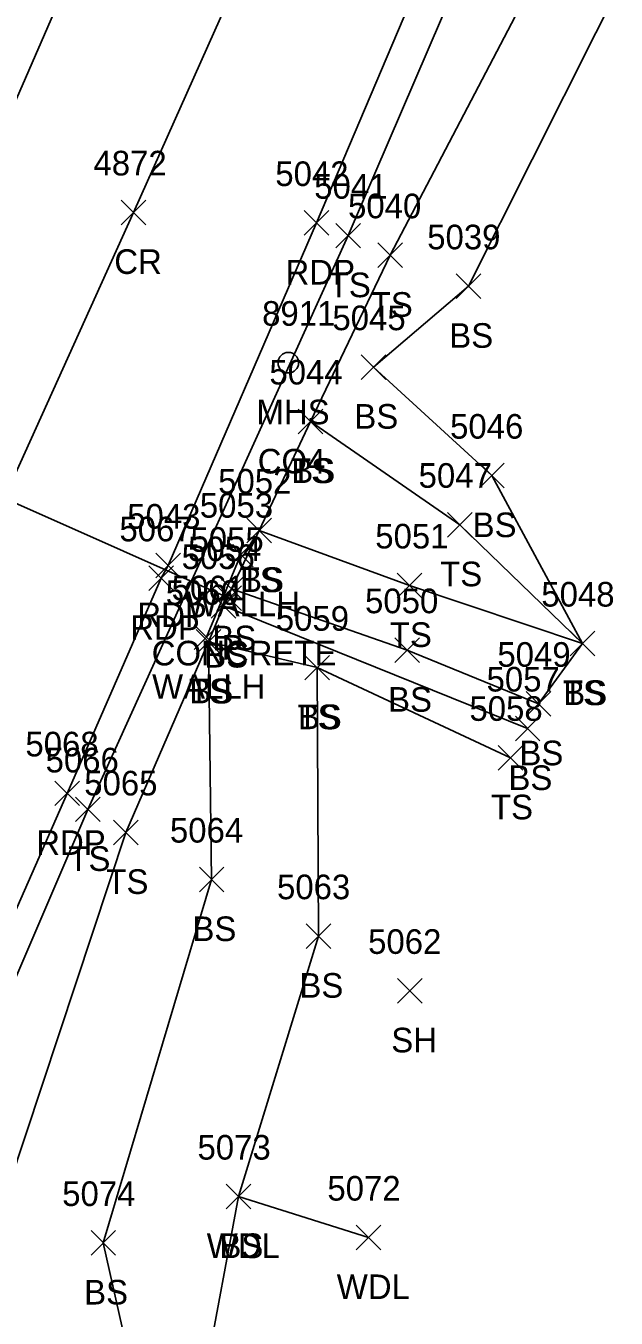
# Model space of a CAD drawing. Extents: x 1678863 to 1683592, y 407783 to 418211.
# Drawn here: x 1680114.6 to 1680162.6, y 412091.8 to 412196.8 of the extents above; entities that cross this region are included whole.
import ezdxf

# ---------------------------------------------------------------- set-up
doc = ezdxf.new("R2010")
doc.units = 0
for name, color, linetype in [('D_A', 7, 'Continuous'), ('D_C', 7, 'Continuous'), ('D_I', 7, 'Continuous'), ('D_TIC', 7, 'Continuous'), ('DCP', 7, 'Continuous'), ('DHW', 7, 'Continuous'), ('L_A', 7, 'Continuous'), ('L_I', 7, 'Continuous'), ('L_TIC', 7, 'Continuous'), ('LAWA', 7, 'Continuous'), ('LELB', 7, 'Continuous'), ('P_A', 7, 'Continuous'), ('P_I', 7, 'Continuous'), ('P_TIC', 7, 'Continuous'), ('PET', 7, 'Continuous'), ('PRC', 7, 'Continuous'), ('U_A', 7, 'Continuous'), ('U_C', 7, 'Continuous'), ('U_I', 7, 'Continuous'), ('USMH', 7, 'Continuous')]:
    doc.layers.add(name, color=color, linetype=linetype)

msp = doc.modelspace()

# ---------------------------------------------------------------- linework, layer by layer
at = {"layer": 'D_TIC'}
for points in [[(1680131.07, 412152.8), (1680133.07, 412154.8)], [(1680133.07, 412152.8), (1680131.07, 412154.8)], [(1680130.12, 412149.27), (1680132.12, 412151.27)], [(1680132.12, 412149.27), (1680130.12, 412151.27)], [(1680128.27, 412146.09), (1680130.27, 412148.09)], [(1680130.27, 412146.09), (1680128.27, 412148.09)]]:
    msp.add_lwpolyline(points, dxfattribs=at)
at = {"layer": 'DCP'}
msp.add_lwpolyline([(1680096.76, 412165.53), (1680131.12, 412150.27)], dxfattribs=at)
at = {"layer": 'DHW'}
msp.add_lwpolyline([(1680132.07, 412153.8), (1680129.27, 412147.09)], dxfattribs=at)
at = {"layer": 'L_TIC'}
for points in [[(1680139.8, 412178.71), (1680141.8, 412180.71)], [(1680141.8, 412178.71), (1680139.8, 412180.71)], [(1680143.21, 412177.12), (1680145.21, 412179.12)], [(1680145.21, 412177.12), (1680143.21, 412179.12)], [(1680149.56, 412174.6), (1680151.56, 412176.6)], [(1680151.56, 412174.6), (1680149.56, 412176.6)], [(1680141.85, 412168.03), (1680143.85, 412170.03)], [(1680143.85, 412168.03), (1680141.85, 412170.03)], [(1680136.73, 412163.62), (1680138.73, 412165.62)], [(1680138.73, 412163.62), (1680136.73, 412165.62)], [(1680136.73, 412163.62), (1680138.73, 412165.62)], [(1680138.73, 412163.62), (1680136.73, 412165.62)], [(1680151.46, 412159.22), (1680153.46, 412161.22)], [(1680153.46, 412159.22), (1680151.46, 412161.22)], [(1680132.57, 412154.76), (1680134.57, 412156.76)], [(1680134.57, 412154.76), (1680132.57, 412156.76)], [(1680132.57, 412154.76), (1680134.57, 412156.76)], [(1680134.57, 412154.76), (1680132.57, 412156.76)], [(1680148.85, 412155.23), (1680150.85, 412157.23)], [(1680150.85, 412155.23), (1680148.85, 412157.23)], [(1680130.32, 412150.03), (1680132.32, 412152.03)], [(1680132.32, 412150.03), (1680130.32, 412152.03)], [(1680130.32, 412150.03), (1680132.32, 412152.03)], [(1680132.32, 412150.03), (1680130.32, 412152.03)], [(1680144.76, 412150.3), (1680146.76, 412152.3)], [(1680146.76, 412150.3), (1680144.76, 412152.3)], [(1680129.66, 412148.63), (1680131.66, 412150.63)], [(1680131.66, 412148.63), (1680129.66, 412150.63)], [(1680129.66, 412148.63), (1680131.66, 412150.63)], [(1680131.66, 412148.63), (1680129.66, 412150.63)], [(1680128.45, 412145.72), (1680130.45, 412147.72)], [(1680130.45, 412145.72), (1680128.45, 412147.72)], [(1680128.45, 412145.72), (1680130.45, 412147.72)], [(1680130.45, 412145.72), (1680128.45, 412147.72)], [(1680144.59, 412145.04), (1680146.59, 412147.04)], [(1680146.59, 412145.04), (1680144.59, 412147.04)], [(1680158.82, 412145.58), (1680160.82, 412147.58)], [(1680160.82, 412145.58), (1680158.82, 412147.58)], [(1680158.82, 412145.58), (1680160.82, 412147.58)], [(1680160.82, 412145.58), (1680158.82, 412147.58)], [(1680137.26, 412143.62), (1680139.26, 412145.62)], [(1680139.26, 412143.62), (1680137.26, 412145.62)], [(1680137.26, 412143.62), (1680139.26, 412145.62)], [(1680139.26, 412143.62), (1680137.26, 412145.62)], [(1680155.26, 412140.69), (1680157.26, 412142.69)], [(1680157.26, 412140.69), (1680155.26, 412142.69)], [(1680154.37, 412138.68), (1680156.37, 412140.68)], [(1680156.37, 412138.68), (1680154.37, 412140.68)], [(1680152.98, 412136.3), (1680154.98, 412138.3)], [(1680154.98, 412136.3), (1680152.98, 412138.3)], [(1680118.65, 412132.11), (1680120.65, 412134.11)], [(1680120.65, 412132.11), (1680118.65, 412134.11)], [(1680121.74, 412130.24), (1680123.74, 412132.24)], [(1680123.74, 412130.24), (1680121.74, 412132.24)], [(1680128.7, 412126.41), (1680130.7, 412128.41)], [(1680130.7, 412126.41), (1680128.7, 412128.41)], [(1680137.39, 412121.81), (1680139.39, 412123.81)], [(1680139.39, 412121.81), (1680137.39, 412123.81)], [(1680144.8, 412117.37), (1680146.8, 412119.37)], [(1680146.8, 412117.37), (1680144.8, 412119.37)], [(1680130.88, 412100.66), (1680132.88, 412102.66)], [(1680132.88, 412100.66), (1680130.88, 412102.66)], [(1680130.88, 412100.66), (1680132.88, 412102.66)], [(1680132.88, 412100.66), (1680130.88, 412102.66)], [(1680119.9, 412096.89), (1680121.9, 412098.89)], [(1680121.9, 412096.89), (1680119.9, 412098.89)], [(1680141.44, 412097.33), (1680143.44, 412099.33)], [(1680143.44, 412097.33), (1680141.44, 412099.33)]]:
    msp.add_lwpolyline(points, dxfattribs=at)
at = {"layer": 'LAWA'}
msp.add_lwpolyline([(1680142.44, 412098.33), (1680131.88, 412101.66), (1680126.51, 412072.86), (1680115, 412035.72), (1680100.79, 412011.81), (1680087.53, 412008.3), (1680066.54, 411982.2), (1680054.56, 411958.85), (1680056.09, 411939.66), (1680068.65, 411929.31)], dxfattribs=at)
at = {"layer": 'LELB'}
for points in [[(1680193.49, 412307.14), (1680185.67, 412276.04), (1680182.93, 412254.01), (1680178.28, 412245.87), (1680174.45, 412233.83), (1680169.26, 412225.38), (1680160.63, 412209.53), (1680144.21, 412178.12), (1680137.73, 412164.62), (1680149.85, 412156.23), (1680159.82, 412146.58), (1680145.76, 412151.3), (1680133.57, 412155.76)], [(1680180.36, 412277.86), (1680168.7, 412243.07), (1680154.87, 412212.49), (1680140.8, 412179.71), (1680119.65, 412133.11), (1680104.24, 412097.21), (1680097.81, 412085.37), (1680082.37, 412049.15), (1680070.07, 412019.34), (1680054.78, 411987.66), (1680043.57, 411963.06), (1680034.28, 411944.45)], [(1680203.47, 412225.34), (1680176.15, 412223.96), (1680166.07, 412206.49), (1680150.56, 412175.6), (1680142.85, 412169.03), (1680152.46, 412160.22), (1680159.82, 412146.58), (1680156.26, 412141.69), (1680145.59, 412146.04), (1680131.32, 412151.03), (1680130.66, 412149.63), (1680155.37, 412139.68)], [(1680137.73, 412164.62), (1680133.57, 412155.76), (1680131.32, 412151.03)], [(1680130.66, 412149.63), (1680129.45, 412146.72), (1680129.7, 412127.41), (1680120.9, 412097.89), (1680126.51, 412072.86), (1680099.1, 412042.38), (1680079.3, 412014.89), (1680057.69, 411986.36), (1680045.99, 411961.8), (1680043.07, 411952.73), (1680052.99, 411932.13), (1680067.43, 411919.54)], [(1680153.98, 412137.3), (1680138.26, 412144.62), (1680129.45, 412146.72), (1680122.74, 412131.24), (1680110.48, 412094.35), (1680104.3, 412082.57), (1680087.85, 412046.11), (1680075.65, 412016.52), (1680054.78, 411987.66)], [(1680138.26, 412144.62), (1680138.39, 412122.81), (1680131.88, 412101.66)]]:
    msp.add_lwpolyline(points, dxfattribs=at)
at = {"layer": 'P_TIC'}
for points in [[(1680122.36, 412180.6), (1680124.36, 412182.6)], [(1680124.36, 412180.6), (1680122.36, 412182.6)], [(1680137.21, 412179.74), (1680139.21, 412181.74)], [(1680139.21, 412179.74), (1680137.21, 412181.74)], [(1680125.17, 412151.91), (1680127.17, 412153.91)], [(1680127.17, 412151.91), (1680125.17, 412153.91)], [(1680124.6, 412150.88), (1680126.6, 412152.88)], [(1680126.6, 412150.88), (1680124.6, 412152.88)], [(1680116.96, 412133.41), (1680118.96, 412135.41)], [(1680118.96, 412133.41), (1680116.96, 412135.41)]]:
    msp.add_lwpolyline(points, dxfattribs=at)
at = {"layer": 'PET'}
for points in [[(1680178.4, 412278.7), (1680165.09, 412243.62), (1680152.3, 412213.92), (1680138.21, 412180.74), (1680126.17, 412152.91), (1680125.6, 412151.88), (1680117.96, 412134.41), (1680101.99, 412098.14), (1680096.46, 412085.51), (1680080.77, 412050.26), (1680067.09, 412020.1), (1680053.27, 411987.99), (1680042.26, 411963.31), (1680034.28, 411944.45), (1680029.37, 411933.14), (1680011.19, 411890.71)], [(1680145.32, 412262.57), (1680136.24, 412241.39), (1680121.66, 412208.84), (1680111.54, 412185.6), (1680095.73, 412150.37), (1680081.67, 412118.96), (1680059.32, 412069.56), (1680041.8, 412030.33), (1680027.57, 411997.55), (1680010.3, 411957.8), (1679996.66, 411926.17), (1679980.17, 411888.2), (1679967.46, 411858.86), (1679950.06, 411818.92), (1679935.77, 411786.58), (1679919.74, 411750.92), (1679909.04, 411728.72), (1679893.03, 411695.21), (1679877.78, 411664.11), (1679867.25, 411644.06), (1679850.71, 411612.74)]]:
    msp.add_lwpolyline(points, dxfattribs=at)
at = {"layer": 'PRC'}
msp.add_lwpolyline([(1680165.53, 412283.79), (1680155.94, 412258.65), (1680147.82, 412237.79), (1680133.72, 412204.82), (1680123.36, 412181.6), (1680106.63, 412144.64), (1680093.46, 412114.23), (1680070.71, 412063.4), (1680053.42, 412025.03), (1680039.21, 411992.49), (1680022.22, 411953.1), (1680008.12, 411920.68), (1679992.23, 411883.53), (1679979.18, 411853.54), (1679961.98, 411814.49), (1679947.28, 411781.69), (1679931.49, 411746.86), (1679920.33, 411722.96), (1679902.4, 411685.24), (1679884.42, 411649.11), (1679864.9, 411612.28)], dxfattribs=at)
at = {"layer": 'USMH'}
for p, q in [((1680135.93, 412169.39), (1680135.93, 412169.39)), ((1680136.76, 412169.39), (1680136.76, 412169.39))]:
    msp.add_line(p, q, dxfattribs=at)
msp.add_circle((1680135.93, 412169.39), 0.833, dxfattribs=at)

# ---------------------------------------------------------------- texts
at = {"layer": 'D_A'}
for s, p in [('WALLH', (1680127.66, 412148.8)), ('P', (1680130.5, 412145.27)), ('WALLH', (1680124.86, 412142.09))]:
    msp.add_text(s, height=2, dxfattribs=at).set_placement(p)
at = {"layer": 'D_C'}
msp.add_text('CONCRETE', height=2, dxfattribs=at).set_placement((1680124.83, 412144.8))
at = {"layer": 'D_I'}
for s, p in [('5053', (1680128.74, 412156.8)), ('5054', (1680127.78, 412153.27)), ('5061', (1680126.45, 412150.09))]:
    msp.add_text(s, height=2, dxfattribs=at).set_placement(p)
at = {"layer": 'L_A'}
for s, p in [('TS', (1680139.21, 412174.71)), ('TS', (1680142.62, 412173.12)), ('BS', (1680149, 412170.6)), ('BS', (1680141.29, 412164.03)), ('TS', (1680136.14, 412159.62)), ('BS', (1680136.17, 412159.62)), ('BS', (1680150.9, 412155.22)), ('TS', (1680148.26, 412151.23)), ('TS', (1680131.98, 412150.76)), ('BS', (1680132.01, 412150.76)), ('BS', (1680129.76, 412146.03)), ('BS', (1680129.76, 412146.03)), ('TS', (1680144.17, 412146.3)), ('BS', (1680129.1, 412144.63)), ('BS', (1680129.1, 412144.63)), ('TS', (1680127.86, 412141.72)), ('BS', (1680127.89, 412141.72)), ('TS', (1680158.23, 412141.58)), ('BS', (1680158.26, 412141.58)), ('BS', (1680144.03, 412141.04)), ('TS', (1680136.67, 412139.62)), ('BS', (1680136.7, 412139.62)), ('BS', (1680154.7, 412136.69)), ('BS', (1680153.81, 412134.68)), ('TS', (1680152.39, 412132.3)), ('TS', (1680118.06, 412128.11)), ('TS', (1680121.15, 412126.24)), ('BS', (1680128.14, 412122.41)), ('BS', (1680136.83, 412117.81)), ('SH', (1680144.29, 412113.37)), ('WDL', (1680129.3, 412096.66)), ('BS', (1680130.33, 412096.66)), ('WDL', (1680139.86, 412093.33)), ('BS', (1680119.34, 412092.89))]:
    msp.add_text(s, height=2, dxfattribs=at).set_placement(p)
at = {"layer": 'L_I'}
for s, p in [('5041', (1680138.03, 412182.71)), ('5040', (1680140.78, 412181.12)), ('5039', (1680147.21, 412178.6)), ('5045', (1680139.51, 412172.03)), ('5044', (1680134.39, 412167.62)), ('5044', (1680134.39, 412167.62)), ('5046', (1680149.07, 412163.22)), ('5052', (1680130.23, 412158.76)), ('5052', (1680130.23, 412158.76)), ('5047', (1680146.51, 412159.23)), ('5051', (1680142.99, 412154.3)), ('5055', (1680127.98, 412154.03)), ('5055', (1680127.98, 412154.03)), ('5056', (1680127.26, 412152.63)), ('5056', (1680127.26, 412152.63)), ('5060', (1680125.97, 412149.72)), ('5060', (1680125.97, 412149.72)), ('5050', (1680142.16, 412149.04)), ('5048', (1680156.48, 412149.58)), ('5048', (1680156.48, 412149.58)), ('5059', (1680134.91, 412147.62)), ('5059', (1680134.91, 412147.62)), ('5049', (1680152.91, 412144.69)), ('5057', (1680152.03, 412142.68)), ('5058', (1680150.64, 412140.3)), ('5066', (1680116.21, 412136.11)), ('5065', (1680119.35, 412134.24)), ('5064', (1680126.31, 412130.41)), ('5063', (1680135.01, 412125.81)), ('5062', (1680142.41, 412121.37)), ('5073', (1680128.55, 412104.66)), ('5073', (1680128.55, 412104.66)), ('5074', (1680117.56, 412100.89)), ('5072', (1680139.1, 412101.33))]:
    msp.add_text(s, height=2, dxfattribs=at).set_placement(p)
at = {"layer": 'P_A'}
for s, p in [('CR', (1680121.79, 412176.6)), ('RDP', (1680135.7, 412175.74)), ('RDP', (1680123.66, 412147.91)), ('RDP', (1680123.09, 412146.88)), ('RDP', (1680115.45, 412129.41))]:
    msp.add_text(s, height=2, dxfattribs=at).set_placement(p)
at = {"layer": 'P_I'}
for s, p in [('4872', (1680120.1, 412184.6)), ('5042', (1680134.87, 412183.74)), ('5043', (1680122.84, 412155.91)), ('5067', (1680122.21, 412154.88)), ('5068', (1680114.57, 412137.41))]:
    msp.add_text(s, height=2, dxfattribs=at).set_placement(p)
at = {"layer": 'U_A'}
msp.add_text('MHS', height=2, dxfattribs=at).set_placement((1680133.34, 412164.39))
at = {"layer": 'U_C'}
msp.add_text('CO4', height=2, dxfattribs=at).set_placement((1680133.44, 412160.39))
at = {"layer": 'U_I'}
msp.add_text('8911', height=2, dxfattribs=at).set_placement((1680133.8, 412172.39))

doc.saveas('drawing.dxf')
